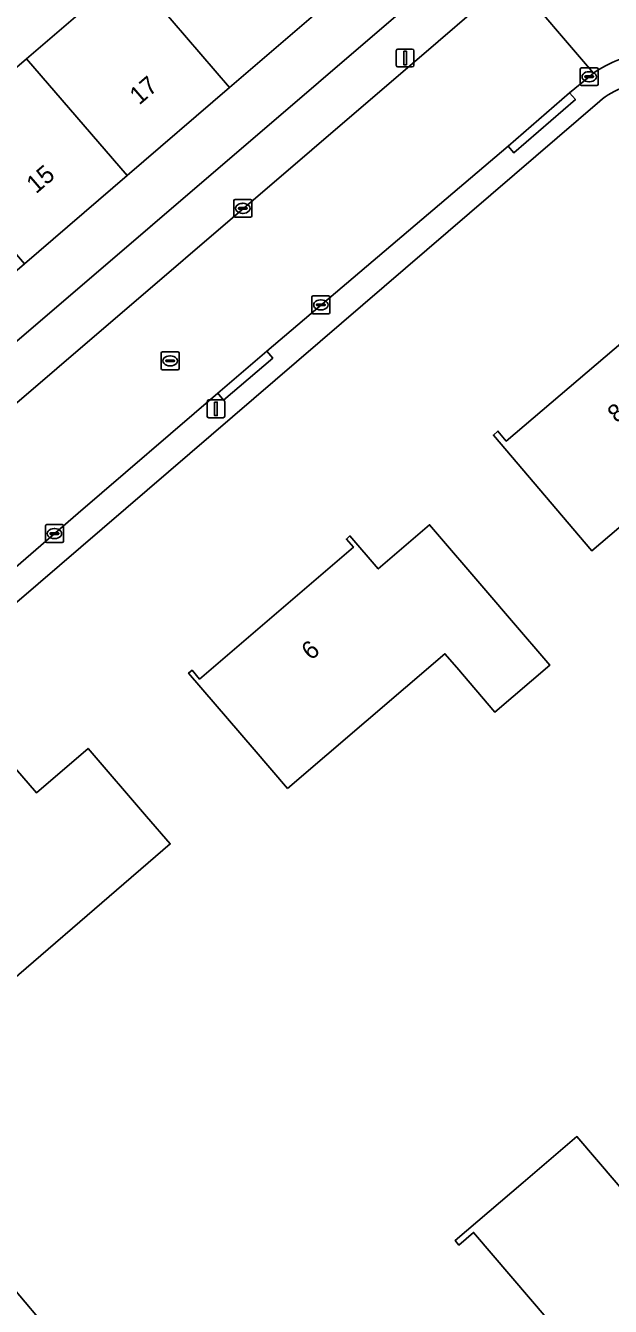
# Model space of a CAD drawing. Extents: x 159352 to 160617, y 385888 to 387323.
# Drawn here: x 160102.1 to 160134.7, y 386419.7 to 386491.2 of the extents above; entities that cross this region are included whole.
import ezdxf

# ---------------------------------------------------------------- set-up
doc = ezdxf.new("R2010")
doc.units = 0
for name, color, linetype in [('IMGEO_Erf', 7, 'Continuous'), ('IMGEO_Kolk', 7, 'Continuous'), ('IMGEO_Lichtmast', 7, 'Continuous'), ('IMGEO_Pand', 7, 'Continuous'), ('IMGEO_Pand_nummerreeks', 7, 'Continuous'), ('IMGEO_Rijbaan_lokaal_open', 7, 'Continuous'), ('IMGEO_Rioolput', 7, 'Continuous'), ('IMGEO_Voetpad_open', 7, 'Continuous')]:
    doc.layers.add(name, color=color, linetype=linetype)

msp = doc.modelspace()

# ---------------------------------------------------------------- linework, layer by layer
at = {"layer": 'IMGEO_Erf'}
for points in [[(160092.197, 386493.199), (160094.523, 386490.484), (160092.491, 386488.743), (160090.165, 386491.458), (160086.563, 386488.347), (160088.897, 386485.623), (160086.776, 386483.806), (160084.443, 386486.531), (160079.08, 386481.883), (160081.411, 386479.163), (160079.346, 386477.394), (160090.472, 386464.036), (160127.71, 386495.942)], [(160119.193, 386492.622), (160113.471, 386487.7), (160107.747, 386482.778), (160102.024, 386477.857), (160096.302, 386472.936), (160090.753, 386468.163), (160091.129, 386467.725), (160090.841, 386467.477), (160087.581, 386471.268), (160084.413, 386474.951), (160084.683, 386475.183), (160085.126, 386474.667), (160090.694, 386479.456), (160096.417, 386484.377), (160102.139, 386489.299), (160107.862, 386494.22)], [(160134.14, 386486.937), (160067.822, 386429.99)]]:
    msp.add_lwpolyline(points, dxfattribs=at)
for points in [[(160143.422, 386468.784), (160142.761, 386469.561), (160133.691, 386461.844), (160128.197, 386468.3), (160128.45, 386468.516), (160128.918, 386467.966), (160137.448, 386475.224), (160136.978, 386475.777), (160137.264, 386476.021), (160138.88, 386474.122), (160141.785, 386476.593), (160146.327, 386471.256)], [(160116.709, 386448.567), (160114.841, 386450.746), (160111.186, 386455.01), (160111.375, 386455.172), (160111.799, 386454.677), (160120.384, 386462.037), (160119.99, 386462.497), (160120.191, 386462.67), (160121.767, 386460.83), (160124.639, 386463.292), (160127.893, 386459.496), (160129.22, 386457.947), (160131.355, 386455.456), (160128.287, 386452.827), (160126.153, 386455.318), (160125.489, 386456.092)], [(160108.835, 386447.015), (160110.158, 386445.479), (160098.284, 386435.257), (160094.179, 386431.892), (160094.132, 386431.946), (160088.713, 386438.221), (160092.73, 386441.687), (160092.206, 386442.292), (160092.393, 386442.477), (160092.762, 386442.05), (160092.825, 386442.105), (160097.504, 386446.153), (160101.336, 386449.468), (160100.947, 386449.918), (160101.165, 386450.106), (160102.695, 386448.328), (160105.573, 386450.805)], [(160140.539, 386420.157), (160140.971, 386420.525), (160143.436, 386417.637), (160138.041, 386413.032), (160135.607, 386415.883), (160133.776, 386414.32), (160133.514, 386414.627), (160134.331, 386415.324), (160127.098, 386423.797), (160126.272, 386423.092), (160126.063, 386423.337), (160129.866, 386426.584), (160132.867, 386429.145)], [(160103.688, 386407.835), (160101.262, 386410.702), (160099.395, 386409.122), (160099.177, 386409.38), (160099.992, 386410.07), (160092.701, 386418.683), (160091.842, 386417.955), (160091.664, 386418.165), (160095.481, 386421.396), (160098.568, 386424.01), (160106.213, 386414.98), (160106.626, 386415.329), (160109.095, 386412.412)]]:
    msp.add_lwpolyline(points, close=True, dxfattribs=at)
msp.add_arc((160136.724, 386483.935), 3.961, 40.67771, 130.72563, dxfattribs=at)
at = {"layer": 'IMGEO_Kolk'}
for p, q in [((160133.051, 386487.874), (160133.051, 386488.726)), ((160133.126, 386488.8), (160133.978, 386488.8)), ((160133.31, 386488.294), (160133.31, 386488.306)), ((160133.748, 386488.257), (160133.35, 386488.257)), ((160133.353, 386488.343), (160133.751, 386488.343)), ((160133.539, 386488.58), (160133.564, 386488.58)), ((160133.794, 386488.306), (160133.794, 386488.294)), ((160134.052, 386488.726), (160134.052, 386487.874)), ((160133.978, 386487.8), (160133.126, 386487.8)), ((160133.562, 386488.02), (160133.537, 386488.02)), ((160113.709, 386480.526), (160113.709, 386481.378)), ((160113.784, 386481.452), (160114.636, 386481.452)), ((160114.197, 386481.232), (160114.222, 386481.232)), ((160114.71, 386481.378), (160114.71, 386480.526)), ((160114.636, 386480.452), (160113.784, 386480.452)), ((160113.968, 386480.946), (160113.968, 386480.958)), ((160114.406, 386480.909), (160114.008, 386480.909)), ((160114.011, 386480.995), (160114.409, 386480.995)), ((160114.22, 386480.672), (160114.195, 386480.672)), ((160114.452, 386480.958), (160114.452, 386480.946)), ((160118.141, 386476.064), (160118.993, 386476.064)), ((160118.066, 386475.138), (160118.066, 386475.99)), ((160118.325, 386475.558), (160118.325, 386475.57)), ((160118.763, 386475.521), (160118.365, 386475.521)), ((160118.368, 386475.607), (160118.766, 386475.607)), ((160118.554, 386475.844), (160118.579, 386475.844)), ((160118.809, 386475.57), (160118.809, 386475.558)), ((160119.067, 386475.99), (160119.067, 386475.138)), ((160118.993, 386475.064), (160118.141, 386475.064)), ((160118.577, 386475.284), (160118.552, 386475.284)), ((160103.191, 386462.373), (160103.191, 386463.225)), ((160103.266, 386463.299), (160104.118, 386463.299)), ((160104.192, 386463.225), (160104.192, 386462.373)), ((160103.45, 386462.793), (160103.45, 386462.805)), ((160103.888, 386462.756), (160103.49, 386462.756)), ((160103.493, 386462.842), (160103.891, 386462.842)), ((160103.702, 386462.519), (160103.677, 386462.519)), ((160103.679, 386463.079), (160103.704, 386463.079)), ((160103.934, 386462.805), (160103.934, 386462.793)), ((160104.118, 386462.299), (160103.266, 386462.299))]:
    msp.add_line(p, q, dxfattribs=at)
for points in [[(160133.051, 386487.874), (160133.051, 386488.726)], [(160133.126, 386488.8), (160133.978, 386488.8)], [(160134.052, 386488.726), (160134.052, 386487.874)], [(160133.978, 386487.8), (160133.126, 386487.8)], [(160113.709, 386480.526), (160113.709, 386481.378)], [(160113.784, 386481.452), (160114.636, 386481.452)], [(160114.71, 386481.378), (160114.71, 386480.526)], [(160114.636, 386480.452), (160113.784, 386480.452)], [(160118.141, 386476.064), (160118.993, 386476.064)], [(160118.066, 386475.138), (160118.066, 386475.99)], [(160119.067, 386475.99), (160119.067, 386475.138)], [(160118.993, 386475.064), (160118.141, 386475.064)], [(160103.191, 386462.373), (160103.191, 386463.225)], [(160103.266, 386463.299), (160104.118, 386463.299)], [(160104.192, 386463.225), (160104.192, 386462.373)], [(160104.118, 386462.299), (160103.266, 386462.299)]]:
    msp.add_lwpolyline(points, dxfattribs=at)
for centre, radius, start, end in [((160133.128, 386488.724), 0.0765, 91.55205, 178.44795), ((160133.128, 386488.724), 0.0765, 91.55205, 178.44795), ((160133.35, 386488.303), 0.0403, 85.87752, 175.75265), ((160133.347, 386488.293), 0.0366, 178.93798, 274.71019), ((160133.751, 386488.3), 0.043, 264.86636, 352.45326), ((160133.755, 386488.305), 0.0386, 1.73085, 96.63898), ((160133.976, 386488.724), 0.0765, 1.55205, 88.44795), ((160133.976, 386488.724), 0.0765, 1.55205, 88.44795), ((160133.128, 386487.876), 0.0765, 181.55205, 268.44795), ((160133.128, 386487.876), 0.0765, 181.55205, 268.44795), ((160133.976, 386487.876), 0.0765, 271.55205, 358.44795), ((160133.976, 386487.876), 0.0765, 271.55205, 358.44795), ((160113.786, 386481.376), 0.0765, 91.55205, 178.44795), ((160113.786, 386481.376), 0.0765, 91.55205, 178.44795), ((160114.634, 386481.376), 0.0765, 1.55205, 88.44795), ((160114.634, 386481.376), 0.0765, 1.55205, 88.44795), ((160113.786, 386480.528), 0.0765, 181.55205, 268.44795), ((160113.786, 386480.528), 0.0765, 181.55205, 268.44795), ((160114.008, 386480.955), 0.0403, 85.87752, 175.75265), ((160114.005, 386480.945), 0.0366, 178.93798, 274.71019), ((160114.409, 386480.952), 0.043, 264.86636, 352.45326), ((160114.413, 386480.957), 0.0386, 1.73085, 96.63898), ((160114.634, 386480.528), 0.0765, 271.55205, 358.44795), ((160114.634, 386480.528), 0.0765, 271.55205, 358.44795), ((160118.143, 386475.988), 0.0765, 91.55205, 178.44795), ((160118.143, 386475.988), 0.0765, 91.55205, 178.44795), ((160118.991, 386475.988), 0.0765, 1.55205, 88.44795), ((160118.991, 386475.988), 0.0765, 1.55205, 88.44795), ((160118.365, 386475.567), 0.0403, 85.87752, 175.75265), ((160118.362, 386475.557), 0.0366, 178.93798, 274.71019), ((160118.766, 386475.564), 0.043, 264.86636, 352.45326), ((160118.77, 386475.569), 0.0386, 1.73085, 96.63898), ((160118.143, 386475.14), 0.0765, 181.55205, 268.44795), ((160118.143, 386475.14), 0.0765, 181.55205, 268.44795), ((160118.991, 386475.14), 0.0765, 271.55205, 358.44795), ((160118.991, 386475.14), 0.0765, 271.55205, 358.44795), ((160103.268, 386463.223), 0.0765, 91.55205, 178.44795), ((160103.268, 386463.223), 0.0765, 91.55205, 178.44795), ((160104.116, 386463.223), 0.0765, 1.55205, 88.44795), ((160104.116, 386463.223), 0.0765, 1.55205, 88.44795), ((160103.49, 386462.802), 0.0403, 85.87752, 175.75265), ((160103.487, 386462.792), 0.0366, 178.93798, 274.71019), ((160103.891, 386462.799), 0.043, 264.86636, 352.45326), ((160103.895, 386462.804), 0.0386, 1.73085, 96.63898), ((160103.268, 386462.375), 0.0765, 181.55205, 268.44795), ((160103.268, 386462.375), 0.0765, 181.55205, 268.44795), ((160104.116, 386462.375), 0.0765, 271.55205, 358.44795), ((160104.116, 386462.375), 0.0765, 271.55205, 358.44795)]:
    msp.add_arc(centre, radius, start, end, dxfattribs=at)
for centre, major_axis, ratio, start_param, end_param in [((160133.538, 386488.3), (-0.387, 0.002), 0.722429, 4.712389, 7.853982), ((160133.563, 386488.3), (-0.39, 0.002), 0.717154, 1.570796, 4.712389), ((160114.196, 386480.952), (-0.387, 0.002), 0.722429, 4.712389, 7.853982), ((160114.221, 386480.952), (-0.39, 0.002), 0.717154, 1.570796, 4.712389), ((160118.553, 386475.564), (-0.387, 0.002), 0.722429, 4.712389, 7.853982), ((160118.578, 386475.564), (-0.39, 0.002), 0.717154, 1.570796, 4.712389), ((160103.678, 386462.799), (-0.387, 0.002), 0.722429, 4.712389, 7.853982), ((160103.703, 386462.799), (-0.39, 0.002), 0.717154, 1.570796, 4.712389)]:
    msp.add_ellipse(centre, major_axis=major_axis, ratio=ratio, start_param=start_param, end_param=end_param, dxfattribs=at)
at = {"layer": 'IMGEO_Lichtmast'}
for p, q in [((160122.772, 386488.945), (160122.772, 386489.745)), ((160122.772, 386489.745), (160122.772, 386488.945)), ((160122.872, 386489.845), (160123.662, 386489.845)), ((160123.662, 386489.845), (160122.872, 386489.845)), ((160123.762, 386489.745), (160123.762, 386488.945)), ((160123.762, 386488.945), (160123.762, 386489.745)), ((160123.662, 386488.845), (160122.872, 386488.845)), ((160122.872, 386488.845), (160123.662, 386488.845)), ((160112.215, 386469.36), (160112.215, 386470.16)), ((160112.215, 386470.16), (160112.215, 386469.36)), ((160112.315, 386470.26), (160113.105, 386470.26)), ((160113.105, 386470.26), (160112.315, 386470.26)), ((160113.205, 386470.16), (160113.205, 386469.36)), ((160113.205, 386469.36), (160113.205, 386470.16)), ((160113.105, 386469.26), (160112.315, 386469.26)), ((160112.315, 386469.26), (160113.105, 386469.26))]:
    msp.add_line(p, q, dxfattribs=at)
for points in [[(160123.192, 386489.72), (160123.342, 386489.72), (160123.342, 386488.97), (160123.192, 386488.97), (160123.192, 386489.72)], [(160112.635, 386470.135), (160112.785, 386470.135), (160112.785, 386469.385), (160112.635, 386469.385), (160112.635, 386470.135)]]:
    msp.add_lwpolyline(points, dxfattribs=at)
for centre, start, end in [((160122.872, 386489.745), 90, 180), ((160122.872, 386489.745), 90, 180), ((160123.662, 386489.745), 0, 90), ((160123.662, 386489.745), 360, 90), ((160122.872, 386488.945), 180, 270), ((160122.872, 386488.945), 180, 270), ((160123.662, 386488.945), 270, 0), ((160123.662, 386488.945), 270, 0), ((160112.315, 386470.16), 90, 180), ((160112.315, 386470.16), 90, 180), ((160113.105, 386470.16), 0, 90), ((160113.105, 386470.16), 360, 90), ((160112.315, 386469.36), 180, 270), ((160112.315, 386469.36), 180, 270), ((160113.105, 386469.36), 270, 0), ((160113.105, 386469.36), 270, 0)]:
    msp.add_arc(centre, 0.1, start, end, dxfattribs=at)
at = {"layer": 'IMGEO_Pand'}
for points in [[(160113.471, 386487.7), (160119.193, 386492.622), (160113.586, 386499.142), (160107.862, 386494.22)], [(160107.862, 386494.22), (160102.139, 386489.299), (160107.747, 386482.778), (160113.471, 386487.7)], [(160102.139, 386489.299), (160096.417, 386484.377), (160102.024, 386477.857), (160107.747, 386482.778)], [(160141.785, 386476.593), (160138.88, 386474.122), (160137.264, 386476.021), (160136.978, 386475.777), (160137.448, 386475.224), (160128.918, 386467.966), (160128.45, 386468.516), (160128.197, 386468.3), (160133.691, 386461.844), (160142.761, 386469.561), (160143.422, 386468.784), (160146.327, 386471.256)], [(160116.709, 386448.567), (160125.489, 386456.092), (160126.153, 386455.318), (160128.287, 386452.827), (160131.355, 386455.456), (160129.22, 386457.947), (160127.893, 386459.496), (160124.639, 386463.292), (160121.767, 386460.83), (160120.191, 386462.67), (160119.99, 386462.497), (160120.384, 386462.037), (160111.799, 386454.677), (160111.375, 386455.172), (160111.186, 386455.01), (160114.841, 386450.746)], [(160110.158, 386445.479), (160108.835, 386447.015), (160105.573, 386450.805), (160102.695, 386448.328), (160101.165, 386450.106), (160100.947, 386449.918), (160101.336, 386449.468), (160097.504, 386446.153), (160092.825, 386442.105), (160092.762, 386442.05), (160092.393, 386442.477), (160092.206, 386442.292), (160092.73, 386441.687), (160088.713, 386438.221), (160094.132, 386431.946), (160094.179, 386431.892), (160098.284, 386435.257)], [(160126.063, 386423.337), (160126.272, 386423.092), (160127.098, 386423.797), (160134.331, 386415.324), (160133.514, 386414.627), (160133.776, 386414.32), (160135.607, 386415.883), (160138.041, 386413.032), (160143.436, 386417.637), (160140.971, 386420.525), (160140.539, 386420.157), (160132.867, 386429.145), (160129.866, 386426.584)], [(160091.664, 386418.165), (160091.842, 386417.955), (160092.701, 386418.683), (160099.992, 386410.07), (160099.177, 386409.38), (160099.395, 386409.122), (160101.262, 386410.702), (160103.688, 386407.835), (160109.095, 386412.412), (160106.626, 386415.329), (160106.213, 386414.98), (160098.568, 386424.01), (160095.481, 386421.396)]]:
    msp.add_lwpolyline(points, close=True, dxfattribs=at)
at = {"layer": 'IMGEO_Rijbaan_lokaal_open'}
for points in [[(160095.477, 386455.701), (160095.973, 386456.127), (160098.59, 386458.39), (160105.017, 386463.947), (160112.814, 386470.633), (160115.553, 386472.982), (160129.019, 386484.424), (160132.454, 386487.4), (160133.551, 386488.301), (160133.781, 386488.493), (160129.239, 386493.827), (160129.097, 386493.714), (160125.115, 386490.269), (160096.752, 386465.97), (160060.57, 386434.813)], [(160129.239, 386493.827), (160133.781, 386488.493)]]:
    msp.add_lwpolyline(points, dxfattribs=at)
msp.add_arc((160137.519, 386483.119), 6.546, 96.80707, 124.82139, dxfattribs=at)
at = {"layer": 'IMGEO_Rioolput'}
for p, q in [((160109.652, 386472.014), (160109.652, 386472.866)), ((160109.727, 386472.94), (160110.579, 386472.94)), ((160109.954, 386472.483), (160110.352, 386472.483)), ((160110.14, 386472.72), (160110.165, 386472.72)), ((160110.653, 386472.866), (160110.653, 386472.014)), ((160110.579, 386471.94), (160109.727, 386471.94)), ((160109.911, 386472.434), (160109.911, 386472.446)), ((160110.349, 386472.397), (160109.951, 386472.397)), ((160110.163, 386472.16), (160110.138, 386472.16)), ((160110.395, 386472.446), (160110.395, 386472.434))]:
    msp.add_line(p, q, dxfattribs=at)
for points in [[(160109.652, 386472.014), (160109.652, 386472.866)], [(160109.727, 386472.94), (160110.579, 386472.94)], [(160110.653, 386472.866), (160110.653, 386472.014)], [(160110.579, 386471.94), (160109.727, 386471.94)]]:
    msp.add_lwpolyline(points, dxfattribs=at)
for centre, radius, start, end in [((160109.729, 386472.864), 0.0765, 91.55205, 178.44795), ((160109.729, 386472.864), 0.0765, 91.55205, 178.44795), ((160109.951, 386472.443), 0.0403, 85.87752, 175.75265), ((160110.356, 386472.445), 0.0386, 1.73085, 96.63898), ((160110.577, 386472.864), 0.0765, 1.55205, 88.44795), ((160110.577, 386472.864), 0.0765, 1.55205, 88.44795), ((160109.729, 386472.016), 0.0765, 181.55205, 268.44795), ((160109.729, 386472.016), 0.0765, 181.55205, 268.44795), ((160109.948, 386472.433), 0.0366, 178.93798, 274.71019), ((160110.352, 386472.44), 0.043, 264.86636, 352.45326), ((160110.577, 386472.016), 0.0765, 271.55205, 358.44795), ((160110.577, 386472.016), 0.0765, 271.55205, 358.44795)]:
    msp.add_arc(centre, radius, start, end, dxfattribs=at)
for centre, major_axis, ratio, start_param, end_param in [((160110.139, 386472.44), (-0.387, 0.002), 0.722429, 4.712389, 7.853982), ((160110.164, 386472.44), (-0.39, 0.002), 0.717154, 1.570796, 4.712389)]:
    msp.add_ellipse(centre, major_axis=major_axis, ratio=ratio, start_param=start_param, end_param=end_param, dxfattribs=at)
at = {"layer": 'IMGEO_Voetpad_open'}
for points in [[(160127.71, 386495.942), (160090.472, 386464.036), (160089.518, 386463.219), (160059.841, 386437.791)], [(160125.115, 386490.269), (160129.097, 386493.714), (160129.239, 386493.827)], [(160060.57, 386434.813), (160096.752, 386465.97), (160125.115, 386490.269)], [(160133.781, 386488.493), (160133.551, 386488.301), (160132.454, 386487.4), (160132.781, 386487.023), (160129.346, 386484.047), (160129.019, 386484.424), (160115.553, 386472.982), (160115.883, 386472.594), (160113.138, 386470.253), (160112.814, 386470.633), (160105.017, 386463.947), (160098.59, 386458.39), (160098.919, 386458.014), (160095.806, 386455.325), (160095.477, 386455.701), (160079.849, 386442.253), (160080.18, 386441.865), (160077.21, 386439.329), (160076.889, 386439.705), (160065.675, 386430.056)], [(160067.822, 386429.99), (160134.14, 386486.937)]]:
    msp.add_lwpolyline(points, dxfattribs=at)
for points in [[(160129.019, 386484.424), (160129.346, 386484.047), (160132.781, 386487.023), (160132.454, 386487.4)], [(160115.553, 386472.982), (160112.814, 386470.633), (160113.138, 386470.253), (160115.883, 386472.594)]]:
    msp.add_lwpolyline(points, close=True, dxfattribs=at)
for centre, radius, start, end in [((160137.519, 386483.119), 6.546, 96.80707, 124.82139), ((160136.724, 386483.935), 3.961, 40.67771, 130.72563)]:
    msp.add_arc(centre, radius, start, end, dxfattribs=at)

# ---------------------------------------------------------------- texts
at = {"layer": 'IMGEO_Pand_nummerreeks'}
for s, rotation, p in [('17', 40.69603, (160108.425, 386486.685)), ('15', 40.69603, (160102.664, 386481.731)), ('8', 40.39352, (160135.101, 386468.921)), ('6', 40.60679, (160118.017, 386455.687))]:
    msp.add_text(s, height=1, rotation=rotation, dxfattribs=at).set_placement(p)

doc.saveas('drawing.dxf')
